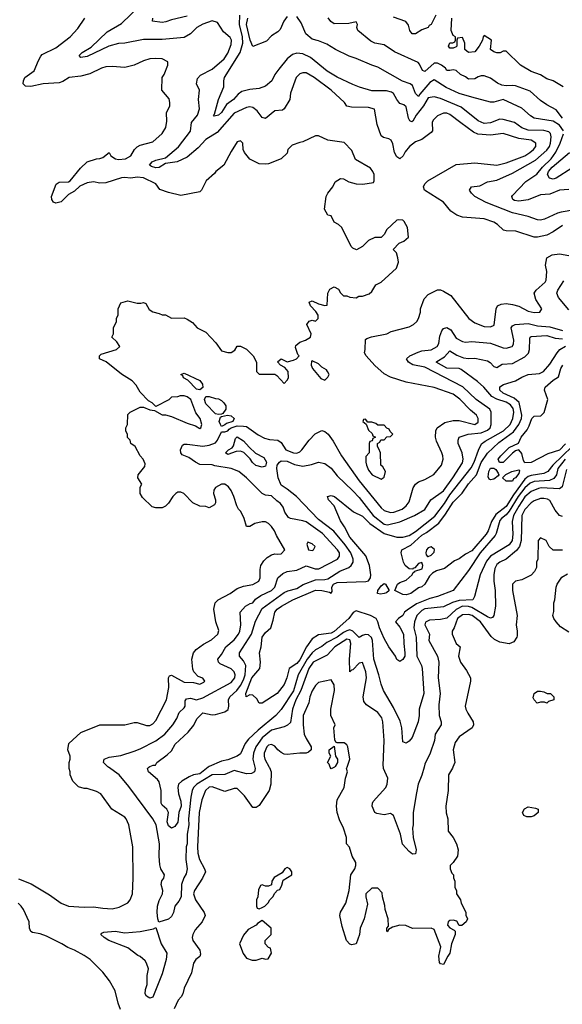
# Model space of a CAD drawing. Header units: inches. Extents: x 2348341 to 2479810, y 460419 to 613669.
# Tile 648 of 656: x 2442038 to 2445509, y 588483 to 594780. Entities that reach past the tile are written whole.
import ezdxf

# ---------------------------------------------------------------- set-up
doc = ezdxf.new("R2010")
doc.units = ezdxf.units.IN
doc.header["$MEASUREMENT"] = 0
doc.layers.add('C4548', color=7, linetype='Continuous')
doc.layers.add('C4549', color=7, linetype='Continuous')

msp = doc.modelspace()

# ---------------------------------------------------------------- linework, layer by layer
at = {"layer": 'C4548', "color": 2}
for points, elevation in [([(2442030, 589286), (2442112.8, 589252.8), (2442230, 589182.8), (2442304.7, 589130), (2442350, 589110.8), (2442450, 589104), (2442510, 589106.8), (2442570, 589097.3), (2442630, 589094), (2442675.5, 589104.5), (2442730, 589131.3), (2442744, 589150), (2442759, 589190), (2442764, 589290), (2442761.2, 589490), (2442737.2, 589630), (2442719, 589670), (2442710, 589679), (2442628.7, 589730), (2442558, 589830), (2442530, 589844), (2442470, 589862), (2442450, 589862), (2442414.6, 589874.6), (2442378, 589910), (2442362, 589950), (2442362, 589970), (2442355.3, 589990), (2442355.3, 590000)], 70), ([(2443541.4, 590000), (2443544, 589990), (2443541, 589970), (2443520.5, 589959.5), (2443490, 589957.6), (2443410, 589978), (2443350, 589951.8), (2443270, 589951.3), (2443170.5, 589890), (2443150.5, 589870), (2443140.5, 589850), (2443132.3, 589807.7), (2443118.7, 589670), (2443120.3, 589630), (2443110.3, 589570), (2443108.8, 589510), (2443104.2, 589490), (2443100.3, 589410), (2443110.6, 589349.4), (2443103.5, 589316.5), (2443088.1, 589291.9), (2443073.4, 589250), (2443070.4, 589170), (2443057.2, 589142.8), (2443030.7, 589110), (2443022.8, 589070), (2443010, 589044), (2442990, 589026.6), (2442928.7, 589008.7), (2442921.2, 589030), (2442917, 589070), (2442919.6, 589110), (2442930, 589146), (2442952.7, 589190), (2442954.5, 589210), (2442942.4, 589250), (2442948.3, 589271.7), (2442960.7, 589290), (2442964.5, 589310), (2442940.7, 589350), (2442934, 589374), (2442929.6, 589430.4), (2442931.6, 589510), (2442911.4, 589631.4), (2442890, 589668.7), (2442736.6, 589876.6), (2442675.3, 589950), (2442605.9, 590000)], 66), ([(2443244.1, 590000), (2443190, 589957.6), (2443150, 589949.7), (2443121.5, 589938.5), (2443074.8, 589910), (2443054.8, 589890), (2443050.7, 589870), (2443054, 589830), (2443070, 589782), (2443070.4, 589750), (2443055.5, 589710), (2443050, 589648.7), (2443030, 589619), (2443010, 589609), (2442990, 589624), (2442980.7, 589650), (2442989.2, 589710), (2442979, 589730), (2442950, 589757.2), (2442942.9, 589770), (2442943.7, 589850), (2442930, 589906), (2442920.4, 589920.4), (2442862, 589970), (2442855.3, 589990), (2442865.3, 590000)], 62), ([(2443634.4, 590000), (2443636.5, 589996.5), (2443646.4, 589970), (2443644.9, 589890), (2443634, 589850), (2443570, 589755.3), (2443550, 589742), (2443530, 589742), (2443476.6, 589816.6), (2443430, 589862), (2443410, 589864), (2443350, 589844), (2443270, 589874), (2443250, 589871.8), (2443226, 589850), (2443203.7, 589790), (2443185.7, 589710), (2443175.5, 589490), (2443178, 589450), (2443188, 589410), (2443221, 589350), (2443226, 589330), (2443207.3, 589290), (2443156.3, 589210), (2443150.6, 589190), (2443162.8, 589150), (2443218, 589070), (2443224.7, 589050), (2443204.7, 589010), (2443159.9, 588960.1), (2443144.9, 588930), (2443142, 588910), (2443145.5, 588890), (2443190.5, 588830), (2443195.5, 588804.5), (2443190.5, 588789.5), (2443164.7, 588770), (2443150, 588746), (2443136.9, 588683.1), (2443090, 588586), (2443082, 588550), (2443072, 588530), (2443052, 588510), (2443025.4, 588454.6)], 70), ([(2444051.3, 590000), (2444030, 589988), (2444025.2, 590000)], 70), ([(2444809, 590000), (2444806.4, 589993.6), (2444781, 589950), (2444778, 589850), (2444764.7, 589750), (2444766.4, 589706.4), (2444776, 589670), (2444778, 589590), (2444811.3, 589550), (2444832, 589510), (2444842, 589470), (2444838, 589430), (2444811.3, 589390), (2444791.3, 589370), (2444791.3, 589350), (2444802, 589322), (2444812, 589310), (2444812.7, 589292.7), (2444822, 589270), (2444822, 589230), (2444832, 589210), (2444832, 589190), (2444858, 589150), (2444862, 589130), (2444891.6, 589071.6), (2444892.7, 589052.7), (2444902, 589030), (2444894, 589010), (2444867.3, 588987.3), (2444850, 588986), (2444834, 589014), (2444810, 589022), (2444790, 589019), (2444778, 589010), (2444774.8, 588990), (2444790, 588971), (2444818, 588958), (2444822.8, 588950), (2444823, 588930), (2444800.5, 588870), (2444790.5, 588809.5), (2444776, 588790), (2444750, 588738), (2444730, 588742), (2444724, 588750), (2444719, 588790), (2444732.7, 588850), (2444690, 588962), (2444670, 588969), (2444550, 588968), (2444507.3, 588987.3), (2444470, 588988), (2444423.6, 588976.4), (2444398, 588962), (2444390, 588946), (2444386, 588950), (2444386, 588970), (2444398, 588982), (2444395.3, 589030), (2444375.3, 589090), (2444374.6, 589114.6), (2444358, 589170), (2444356.4, 589196.4), (2444330, 589226), (2444290, 589226), (2444252, 589190), (2444252, 589170), (2444263.6, 589123.6), (2444241, 589030), (2444216, 588970), (2444211.1, 588928.9), (2444191.3, 588868.7), (2444163.1, 588863.1), (2444150, 588868), (2444128.7, 588890), (2444100.9, 588980.9), (2444087, 589050), (2444090, 589071.3), (2444123.7, 589130), (2444146, 589210), (2444157.2, 589310), (2444181.2, 589350), (2444189.2, 589370), (2444189.1, 589389.1), (2444164, 589430), (2444148.9, 589488.9), (2444128.7, 589510), (2444128.7, 589550), (2444108.9, 589608.9), (2444083.1, 589663.1), (2444068.7, 589710), (2444064, 589750), (2444068.7, 589790), (2444114, 589870), (2444122, 589930), (2444135.3, 589970), (2444128.7, 589990), (2444132.1, 590000)], 70), ([(2444624.9, 590000), (2444610, 589948), (2444586.8, 589890), (2444576, 589836), (2444556, 589710), (2444556, 589630), (2444551, 589610), (2444556, 589550), (2444574.8, 589470), (2444570, 589446), (2444550, 589444), (2444530, 589459.3), (2444486.9, 589506.9), (2444473.6, 589570), (2444429.4, 589689.4), (2444410, 589704), (2444370, 589695.1), (2444322.9, 589702.9), (2444309, 589710), (2444293.2, 589750), (2444294, 589770), (2444300.2, 589779.8), (2444379.3, 589870), (2444389.4, 589890.6), (2444392.3, 589930), (2444366, 589990), (2444364.3, 590000)], 66), ([(2442684, 588450), (2442669, 588490), (2442649, 588570), (2442612.5, 588632.5), (2442570, 588688), (2442490, 588768.7), (2442450, 588795.3), (2442390, 588828.7), (2442345.6, 588845.6), (2442308, 588870), (2442210, 588919), (2442170, 588933.2), (2442121.2, 588941.2), (2442110, 588948), (2442101.2, 588970), (2442098, 589010), (2442062, 589090), (2442048.7, 589110), (2442028, 589130)], 70)]:
    msp.add_lwpolyline(points, dxfattribs=dict(at, elevation=elevation))
for points, elevation in [([(2445310, 589680.9), (2445281.5, 589681.5), (2445262, 589690), (2445254, 589710), (2445266.8, 589733.2), (2445290, 589746.8), (2445336.9, 589736.9), (2445354, 589730), (2445354, 589710), (2445330, 589689.3)], 70), ([(2443750, 589358), (2443734, 589350), (2443716.9, 589323.1), (2443666, 589294), (2443652, 589270), (2443650, 589246), (2443630, 589238), (2443610, 589238), (2443590, 589246), (2443578, 589242), (2443565.4, 589214.6), (2443562, 589170), (2443552, 589150), (2443554, 589110), (2443558, 589098), (2443570, 589094), (2443590, 589102), (2443606, 589110), (2443628.4, 589131.6), (2443638, 589150), (2443658, 589170), (2443670, 589194), (2443687.3, 589212.7), (2443702, 589218), (2443715.3, 589244.7), (2443724, 589276), (2443778, 589310), (2443778, 589330), (2443766, 589350)], 74), ([(2442870, 588522), (2442850, 588534), (2442842, 588550), (2442842.9, 588577.1), (2442853.2, 588610), (2442853.2, 588666.8), (2442862, 588710), (2442850, 588746), (2442840.4, 588760.4), (2442810, 588788), (2442794.6, 588794.6), (2442730, 588844), (2442608, 588890), (2442578, 588910), (2442558, 588930), (2442563.1, 588936.9), (2442576.4, 588943.6), (2442650, 588950.6), (2442710, 588940.7), (2442810, 588947.7), (2442895.3, 588964.7), (2442910, 588974), (2442943, 588870), (2442978.8, 588810), (2442976.3, 588770), (2442950, 588678), (2442890, 588529)], 66), ([(2443590, 589018), (2443559.6, 589000.4), (2443550, 588988), (2443499.6, 588960.4), (2443470, 588926), (2443444.7, 588870), (2443468.1, 588808.1), (2443490, 588778), (2443525.4, 588765.4), (2443550, 588764.7), (2443590, 588778), (2443610, 588772), (2443627.3, 588772.7), (2443648, 588810), (2443642, 588842), (2443630, 588846), (2443608, 588870), (2443608.4, 588891.6), (2443646, 588930), (2443646, 588970)], 74)]:
    msp.add_lwpolyline(points, close=True, dxfattribs=dict(at, elevation=elevation))
at = {"layer": 'C4549', "color": 2}
for points, elevation in [([(2445510, 593464.5), (2445450, 593423.7), (2445410, 593402.7), (2445350.6, 593389.4), (2445329.4, 593389.4), (2445211.6, 593428.4), (2445150, 593429), (2445133.6, 593433.6), (2445094, 593470), (2445070, 593485.2), (2445010, 593506), (2444870, 593516), (2444835.3, 593530), (2444795.5, 593555.5), (2444750, 593614), (2444628, 593690), (2444622, 593710), (2444628.7, 593730), (2444648.7, 593750), (2444830, 593854.8), (2444950, 593864.9), (2445090, 593850.4), (2445150, 593863.8), (2445269, 593910), (2445301.2, 593930), (2445325.2, 593950), (2445339.3, 593970), (2445339, 593990), (2445310, 594009.3), (2445230, 594019.6), (2445131.5, 594051.5), (2445050, 594041.3), (2444968.5, 594048.5), (2444941.5, 594061.5), (2444859.3, 594119.3), (2444790, 594174.5), (2444770, 594182), (2444750, 594182), (2444710, 594166), (2444682, 594138), (2444676.8, 594123.2), (2444678.8, 594070), (2444670, 594059), (2444610, 594014), (2444570, 593999), (2444531, 593970), (2444504.2, 593935.8), (2444490.3, 593909.7), (2444469.4, 593889.4), (2444450, 593902), (2444436, 593930), (2444425.6, 593985.6), (2444414, 594010), (2444398.6, 594018.6), (2444365.6, 594025.6), (2444350, 594038), (2444324, 594110), (2444308.7, 594208.7), (2444270, 594219), (2444161.2, 594221.2), (2444130, 594228), (2444115.3, 594250), (2444029.6, 594329.7), (2443922.7, 594410), (2443870, 594439.5), (2443850, 594441.2), (2443830, 594434), (2443806.8, 594410), (2443770.8, 594310), (2443766, 594270), (2443730.9, 594209.1), (2443718.8, 594201.2), (2443670, 594197.2), (2443610, 594149), (2443590, 594155.3), (2443558, 594198), (2443530, 594219.3), (2443510, 594222.7), (2443490, 594218), (2443410, 594181.2), (2443301.1, 594058.9), (2443230, 594014.5), (2443179.9, 593960.1), (2443110, 593901.6), (2443046, 593870), (2442970, 593859.3), (2442930, 593835.1), (2442910, 593833.3), (2442881, 593841), (2442869.2, 593850), (2442886, 593870), (2442910, 593882), (2442970, 593897.3), (2443054, 593966), (2443130, 594066), (2443136.6, 594123.4), (2443176, 594170), (2443189.3, 594210), (2443181.2, 594270), (2443189, 594330), (2443169.2, 594370), (2443176, 594404), (2443194.5, 594425.5), (2443270, 594463.8), (2443347, 594530), (2443370, 594566), (2443390, 594622), (2443392.7, 594650), (2443385.6, 594665.6), (2443342.5, 594702.5), (2443302.7, 594762.7), (2443270, 594772), (2443210, 594751.8), (2443171, 594730), (2443130.3, 594689.7), (2443090, 594665.1), (2442950, 594652.7), (2442830, 594652.7), (2442710, 594629.5), (2442670, 594627), (2442608.9, 594611.1), (2442470, 594545.1), (2442430, 594539), (2442419, 594550), (2442437.2, 594570), (2442494.9, 594605.1), (2442596.9, 594703.1), (2442690, 594756), (2442810, 594870.8)], 66), ([(2442355.3, 590000), (2442355.3, 590030), (2442362, 590050), (2442362, 590070), (2442346, 590110), (2442352.7, 590150), (2442430, 590222), (2442550, 590271.3), (2442710, 590271.3), (2442770, 590284.7), (2442790, 590284.7), (2442850, 590266.8), (2442870, 590266.8), (2442890, 590276), (2442910, 590298), (2442978, 590430), (2442992, 590510), (2442989.4, 590570), (2442997.2, 590582.8), (2443010, 590587.3), (2443090, 590544), (2443150, 590541), (2443190, 590531.3), (2443216.5, 590543.5), (2443222, 590550), (2443210, 590568), (2443180.2, 590580.2), (2443153.2, 590610), (2443146.6, 590626.6), (2443139.3, 590690), (2443149.3, 590730), (2443167.5, 590752.5), (2443213.4, 590786.6), (2443265.8, 590814.2), (2443305.2, 590850), (2443312.9, 590872.9), (2443293.2, 590930), (2443281.2, 591010), (2443289.5, 591050.5), (2443308.7, 591070), (2443384, 591110), (2443430, 591142), (2443470, 591158), (2443530, 591168.4), (2443569, 591190), (2443577.2, 591210), (2443576.5, 591263.5), (2443581.2, 591290), (2443600.2, 591319.8), (2443620.2, 591339.8), (2443650, 591358), (2443670, 591364.7), (2443690, 591361), (2443710, 591364.7), (2443734, 591390), (2443680.2, 591480.2), (2443668.7, 591510), (2443650, 591538), (2443630, 591558), (2443610, 591568), (2443590, 591568), (2443542.8, 591557.2), (2443510, 591538), (2443490, 591538), (2443474, 591590), (2443453.6, 591633.6), (2443438, 591650), (2443428, 591670), (2443408.7, 591730), (2443390, 591768), (2443372.9, 591792.9), (2443350, 591809), (2443330, 591809), (2443290, 591788), (2443281, 591770), (2443278, 591750), (2443291.3, 591710), (2443291.3, 591690), (2443283.6, 591676.4), (2443250, 591658), (2443230, 591666), (2443190, 591668), (2443146, 591690), (2443088, 591750), (2443070, 591759), (2443050, 591759), (2443038, 591750), (2443018, 591730), (2442990, 591688), (2442971.1, 591668.9), (2442950, 591658), (2442910, 591658), (2442884.7, 591664.7), (2442824.7, 591724.7), (2442809, 591750), (2442809.2, 591790), (2442819, 591810), (2442794, 591850), (2442797.2, 591870), (2442838, 591922), (2442840.4, 591940.4), (2442828, 591970), (2442808, 591990), (2442778, 592050), (2442748.9, 592068.9), (2442746, 592090), (2442728.4, 592108.4), (2442727.3, 592127.3), (2442718, 592150), (2442718, 592170), (2442728, 592190), (2442730, 592254), (2442746, 592270), (2442810, 592302), (2442830, 592302), (2442870, 592284.7), (2442899.6, 592279.6), (2442950, 592252), (2442970, 592252), (2443010, 592242), (2443110, 592198.8), (2443162, 592182), (2443190, 592166), (2443198, 592170), (2443204, 592190), (2443192.3, 592230), (2443165.4, 592265.4), (2443132.3, 592350), (2443110, 592369), (2443090, 592375.3), (2443064.7, 592375.3), (2443047.3, 592367.3), (2443010, 592366), (2442991.6, 592348.4), (2442910, 592306), (2442886, 592330), (2442863.1, 592343.1), (2442810, 592398), (2442783.1, 592443.1), (2442758, 592470), (2442690, 592514), (2442592.3, 592592.3), (2442548, 592610), (2442548, 592630), (2442560.2, 592639.8), (2442658, 592670), (2442678, 592690), (2442660.4, 592720.4), (2442628, 592750), (2442638, 592770), (2442638, 592810), (2442658, 592850), (2442658, 592870), (2442667.3, 592892.7), (2442668, 592930), (2442686, 592970), (2442730, 592981), (2442790, 592966), (2442813.6, 592966.4), (2442830, 592972), (2442844.7, 592964.7), (2442867.1, 592927.1), (2442890, 592911.3), (2442930, 592902), (2442950, 592892), (2442970, 592892), (2443010, 592872), (2443090, 592874), (2443110, 592864.7), (2443143.6, 592843.6), (2443174, 592810), (2443230, 592782), (2443293.7, 592713.7), (2443330, 592662), (2443370, 592651.3), (2443390, 592652), (2443414, 592666), (2443430, 592692), (2443450, 592692), (2443490, 592672), (2443531.1, 592631.1), (2443554, 592590), (2443554, 592530), (2443570, 592514), (2443670, 592512), (2443683.6, 592503.6), (2443730, 592454), (2443750, 592474), (2443758, 592490), (2443755.3, 592530), (2443734.6, 592554.6), (2443706, 592570), (2443688.4, 592591.6), (2443710, 592611.3), (2443750, 592592), (2443790, 592602), (2443808.4, 592611.6), (2443826, 592630), (2443818, 592638), (2443803.1, 592683.1), (2443804.7, 592695.3), (2443830, 592718), (2443866, 592730), (2443898, 592750), (2443902, 592770), (2443875.3, 592830), (2443890, 592851.3), (2443910, 592858), (2443930, 592852), (2443948, 592870), (2443948, 592890), (2443933.2, 592913.2), (2443898, 592950), (2443890, 592974), (2443910, 592982), (2443950, 592962), (2443990, 592952), (2444006, 592954), (2444008.4, 593031.6), (2444023.1, 593056.9), (2444050, 593072), (2444076.9, 593056.9), (2444090, 593034), (2444110, 593014), (2444130, 593014), (2444150, 593004.7), (2444190, 593002), (2444208.4, 593011.6), (2444230, 593012), (2444273.6, 593026.4), (2444290, 593042), (2444316.4, 593083.6), (2444350, 593102), (2444448.7, 593190), (2444462, 593230), (2444458, 593258), (2444448.9, 593288.9), (2444428, 593310), (2444466, 593350), (2444496.4, 593363.6), (2444526, 593390), (2444518, 593450), (2444498, 593490), (2444490, 593498), (2444459.6, 593500.4), (2444450, 593498), (2444383.5, 593436.5), (2444370.9, 593409.1), (2444350, 593388), (2444310, 593388), (2444270, 593368), (2444230, 593328.7), (2444191.6, 593308.4), (2444170, 593318), (2444158, 593330), (2444098, 593450), (2444078, 593470), (2444050, 593486), (2444030, 593526), (2444008.9, 593528.9), (2443988.4, 593568.4), (2443998, 593650), (2444008.7, 593670), (2444042, 593710), (2444056.4, 593743.6), (2444090, 593764.7), (2444110, 593762), (2444143.5, 593743.5), (2444190, 593730.6), (2444232.9, 593727.1), (2444302, 593738), (2444306, 593750), (2444306, 593790), (2444298, 593810), (2444282, 593830), (2444185.6, 593885.6), (2444163.1, 593943.1), (2444113.6, 593993.6), (2444010, 594008.7), (2443950, 594038), (2443930, 594038), (2443850, 593998), (2443830, 593995.3), (2443782, 593978), (2443754, 593950), (2443750, 593926), (2443710.9, 593889.1), (2443630, 593858), (2443610, 593855.3), (2443570, 593858), (2443510, 593888), (2443475.3, 593930), (2443468, 593950), (2443466, 593990), (2443450, 594006), (2443430, 593998), (2443390, 593938), (2443344.7, 593850), (2443292, 593810), (2443283.6, 593796.4), (2443232, 593750), (2443202, 593690), (2443190, 593678), (2443070, 593655.3), (2442990, 593674), (2442934.6, 593694.6), (2442908.7, 593730), (2442830, 593769.6), (2442790, 593773.3), (2442750, 593765.6), (2442708.2, 593771.8), (2442690, 593769.5), (2442590, 593735.6), (2442550, 593734), (2442510, 593742.4), (2442470, 593736.9), (2442423.9, 593716.1), (2442390, 593682.9), (2442350, 593662.9), (2442304, 593616), (2442270, 593607.3), (2442254, 593614), (2442243.7, 593630), (2442242, 593650), (2442271.8, 593728.2), (2442290, 593740.7), (2442350, 593744), (2442362, 593750), (2442428, 593830), (2442469.1, 593870.9), (2442529.1, 593890.9), (2442550, 593891.3), (2442570, 593898), (2442610, 593931.3), (2442622, 593910), (2442652, 593890), (2442670, 593884.9), (2442715.3, 593890), (2442749, 593910), (2442773.2, 593950), (2442790, 593966.8), (2442810, 593977.3), (2442890, 593998), (2442950, 594051.3), (2442973.2, 594090), (2442979, 594130), (2442976.4, 594183.6), (2442998, 594230), (2442998, 594250), (2442993.6, 594273.6), (2442948.4, 594328.4), (2442948.7, 594410), (2442962, 594430), (2442986, 594490), (2442986, 594510), (2442948.7, 594528.7), (2442910, 594532.7), (2442870, 594529), (2442830, 594517.2), (2442770.6, 594489.4), (2442710, 594474), (2442630, 594481.2), (2442590, 594479), (2442562, 594470), (2442487.1, 594432.9), (2442430, 594419), (2442354, 594410), (2442315.3, 594384.7), (2442290, 594375.3), (2442188.9, 594368.9), (2442110, 594351.8), (2442075.1, 594355.1), (2442061.2, 594370), (2442062.7, 594390), (2442072.3, 594410), (2442130, 594452), (2442158, 594518), (2442172.7, 594547.3), (2442182.7, 594557.3), (2442270, 594601), (2442362, 594670), (2442410, 594724.7), (2442454, 594790)], 70), ([(2443110, 594802.7), (2443010, 594779.3), (2442974, 594766), (2442950, 594762.4), (2442888, 594770), (2442889, 594790)], 62), ([(2445590, 593563.7), (2445502, 593550), (2445477.3, 593542.7), (2445396.1, 593503.9), (2445370, 593498), (2445350, 593499.5), (2445290, 593522), (2445190, 593543.7), (2445022, 593610), (2444949.4, 593649.4), (2444928, 593670), (2444915.3, 593690), (2444928, 593710), (2444982, 593718), (2445030, 593742.8), (2445090, 593754), (2445190, 593799.3), (2445338.2, 593881.8), (2445410, 593944.9), (2445426.6, 593970), (2445434.3, 593990), (2445438.4, 594030), (2445433.1, 594053.1), (2445423.3, 594063.3), (2445391.2, 594071.2), (2445290, 594073), (2445250, 594087.6), (2445203, 594123), (2445130, 594142), (2445110, 594143.7), (2445050, 594119.3), (2445010, 594116), (2444970, 594132.7), (2444861.3, 594221.3), (2444730, 594277), (2444690, 594286.6), (2444650, 594279.5), (2444620.3, 594230), (2444574, 594170), (2444554, 594130), (2444546.8, 594126.8), (2444533.2, 594133.2), (2444525.2, 594150), (2444510, 594222), (2444494.8, 594234.8), (2444470, 594244), (2444449.6, 594269.6), (2444430, 594308.7), (2444417.5, 594317.5), (2444384.1, 594324.1), (2444290, 594326), (2444211, 594349), (2444170, 594366), (2444070, 594412.7), (2444004, 594450), (2443898.6, 594538.6), (2443850, 594560.9), (2443810, 594566), (2443783.4, 594556.6), (2443750, 594529.2), (2443695.9, 594464.1), (2443670.6, 594429.4), (2443651.3, 594390), (2443610, 594355.3), (2443570, 594339), (2443510, 594333.2), (2443459.8, 594320.2), (2443435.5, 594304.5), (2443404.9, 594270), (2443362.2, 594237.8), (2443330, 594186), (2443310, 594169.4), (2443283.1, 594163.1), (2443278, 594170), (2443284, 594176), (2443309.6, 594270), (2443344.2, 594350), (2443344.5, 594390), (2443349.3, 594410), (2443449.6, 594570), (2443465.4, 594630), (2443463.5, 594670), (2443445.1, 594750), (2443446, 594810)], 62), ([(2443750, 594799.5), (2443727, 594770), (2443703.4, 594716.6), (2443690, 594702.7), (2443650, 594677.2), (2443617, 594643), (2443530, 594609), (2443513.3, 594650), (2443489.8, 594750), (2443496.9, 594790)], 58), ([(2445516.3, 594070), (2445490, 594106.3), (2445450, 594131.1), (2445329.5, 594149.5), (2445304.8, 594164.8), (2445250, 594213.2), (2445130, 594269.3), (2445070, 594253.2), (2445050, 594253.2), (2444930, 594285.1), (2444848.5, 594308.5), (2444765.5, 594345.5), (2444690, 594394.5), (2444662, 594378), (2444596.7, 594303.3), (2444590, 594289.3), (2444570, 594309), (2444550, 594359), (2444535.3, 594370), (2444486.7, 594386.7), (2444330, 594477.2), (2444290, 594489), (2444190, 594532.7), (2444146.3, 594546.3), (2444058, 594590), (2444003.2, 594623.2), (2443950, 594645.2), (2443910, 594656), (2443869.3, 594690), (2443839.3, 594759.3), (2443810, 594801.2)], 58), ([(2445509.6, 594150), (2445470, 594202.7), (2445410, 594235.1), (2445370, 594262.7), (2445303.3, 594323.3), (2445210, 594356), (2445190, 594359.5), (2445150, 594356.9), (2445122, 594362), (2445094.2, 594374.2), (2445050, 594405.2), (2445010, 594422), (2444990, 594422), (2444970, 594415.3), (2444950, 594401.2), (2444910, 594399), (2444890, 594415.3), (2444858, 594430), (2444830, 594455.3), (2444810, 594459), (2444790, 594454), (2444770, 594455.3), (2444761.2, 594470), (2444736, 594490), (2444710, 594502), (2444690, 594502.7), (2444630, 594448.7), (2444626, 594450), (2444615.3, 594455.3), (2444596.2, 594496.2), (2444586.3, 594506.3), (2444435.5, 594575.5), (2444370, 594619.3), (2444310, 594629.4), (2444283.3, 594643.3), (2444202, 594710), (2444195.3, 594730), (2444198, 594750), (2444190, 594766), (2444143.5, 594756.5), (2444050, 594754), (2444029.3, 594769.3), (2444011.9, 594791.9)], 54), ([(2444700.7, 594810), (2444670, 594748.7), (2444658, 594742), (2444651.3, 594730), (2444610, 594715.3), (2444570, 594689.2), (2444549, 594690), (2444534, 594710), (2444524.7, 594744.7), (2444508.9, 594768.9), (2444430, 594795.3)], 50), ([(2445514, 594350), (2445450, 594389.3), (2445410, 594402.7), (2445370, 594427), (2445310, 594449.5), (2445242, 594490), (2445150, 594578), (2445130, 594578), (2445111.3, 594568.7), (2445090, 594569), (2445070, 594575.3), (2445048.7, 594590), (2445055.3, 594650), (2445010, 594678), (2445002, 594670), (2444998, 594650), (2444978, 594610), (2444950, 594574), (2444910, 594569.2), (2444886, 594590), (2444886, 594630), (2444870, 594666), (2444838, 594662), (2444834, 594650), (2444834, 594610), (2444830, 594606), (2444810, 594598), (2444790, 594598), (2444782, 594610), (2444790, 594631.3), (2444808, 594632), (2444822, 594638), (2444826, 594650), (2444826, 594670), (2444810, 594678), (2444799, 594710), (2444802.7, 594790)], 50), ([(2445550, 593693.2), (2445490, 593688.7), (2445430, 593665.2), (2445370, 593659.3), (2445290, 593627.6), (2445230, 593619.5), (2445203.8, 593623.8), (2445193.2, 593630), (2445186, 593650), (2445190, 593656), (2445275.5, 593744.5), (2445347, 593793), (2445382.2, 593837.8), (2445438.4, 593890), (2445467.2, 593932.8), (2445494.7, 593990), (2445516.2, 594050)], 58), ([(2445568.9, 593831.1), (2445470, 593765.7), (2445450, 593759.8), (2445426.3, 593766.3), (2445415.1, 593790), (2445421, 593810), (2445444.2, 593835.8), (2445555.1, 593930)], 54), ([(2442605.9, 590000), (2442602.5, 590002.5), (2442575.3, 590030), (2442578, 590050), (2442610, 590062.8), (2442685.6, 590074.4), (2442770, 590102.8), (2442810, 590117.3), (2442910, 590167.7), (2442966, 590210), (2443018, 590270), (2443042.7, 590310), (2443059.3, 590350), (2443090, 590378), (2443096, 590390), (2443097, 590423), (2443104.4, 590435.6), (2443130, 590441.6), (2443170, 590430.6), (2443210, 590442), (2443390, 590540.5), (2443414, 590570), (2443417, 590590), (2443409.3, 590610), (2443390, 590629.3), (2443320.1, 590660.1), (2443309.3, 590670), (2443306, 590690), (2443330, 590721), (2443356, 590770), (2443410, 590814), (2443438, 590850), (2443446.6, 590870), (2443453.2, 590910), (2443449, 590990), (2443482, 591030), (2443512.7, 591047.3), (2443530, 591051.3), (2443547, 591073), (2443581.7, 591098.3), (2443649.6, 591130.3), (2443669.3, 591150), (2443690, 591211.3), (2443721.5, 591238.5), (2443750, 591250.6), (2443810, 591259.1), (2443870, 591286.8), (2443927.6, 591267.6), (2443952.4, 591267.6), (2444071.1, 591328.9), (2444084.5, 591350), (2444082.9, 591370), (2444071.8, 591390), (2443974.2, 591494.2), (2443870, 591567.6), (2443850, 591575.6), (2443770, 591589.4), (2443757, 591597), (2443733.2, 591630), (2443723.2, 591663.2), (2443706.3, 591686.3), (2443682.5, 591702.5), (2443650, 591734), (2443610, 591739.3), (2443590, 591749.4), (2443489.4, 591850), (2443439.3, 591890), (2443390, 591909.6), (2443286, 591926), (2443270, 591934), (2443190, 591936), (2443162, 591950), (2443120.2, 591980.2), (2443077.2, 591997.2), (2443069.4, 592009.4), (2443066, 592030), (2443080.2, 592059.8), (2443090, 592066), (2443110, 592066), (2443210, 592052.7), (2443250, 592058), (2443290, 592074.8), (2443302.7, 592090), (2443330, 592144.7), (2443350, 592144), (2443370, 592150.7), (2443378, 592162), (2443390, 592168.8), (2443430, 592183), (2443470, 592181), (2443490, 592178), (2443564.5, 592124.5), (2443604.5, 592104.5), (2443635.2, 592095.2), (2443690, 592091), (2443710, 592076), (2443741, 592030), (2443790, 592010.7), (2443810, 592008), (2443830, 592016), (2443844, 592030), (2443890, 592091.3), (2443929.3, 592130.7), (2443970, 592152), (2443990, 592146), (2444011, 592130), (2444043.5, 592083.5), (2444096.3, 591990), (2444210.4, 591830), (2444350, 591658), (2444370, 591641.6), (2444410, 591628.4), (2444430.6, 591630.6), (2444485.2, 591650), (2444509.4, 591670), (2444530, 591696), (2444554.2, 591785.8), (2444569.6, 591810.4), (2444590, 591824.9), (2444630, 591839.1), (2444687.7, 591872.3), (2444736, 591930), (2444747, 591970), (2444744.5, 591990), (2444739.5, 592010), (2444703.9, 592083.9), (2444698, 592110), (2444699.3, 592150), (2444709.2, 592170), (2444757.2, 592202.8), (2444810, 592217), (2444850, 592216.5), (2444950, 592190.8), (2444970, 592206), (2444971.8, 592230), (2444959.3, 592250), (2444922, 592282), (2444853.2, 592353.2), (2444810, 592385.6), (2444690, 592427.3), (2444510, 592462.7), (2444410, 592494), (2444370, 592515.3), (2444310, 592568.7), (2444254, 592630), (2444244, 592650), (2444248.7, 592670), (2444250, 592734), (2444258, 592742), (2444289.1, 592750.9), (2444386, 592770), (2444413.6, 592786.4), (2444530, 592816), (2444558, 592830), (2444578, 592850), (2444588.7, 592870), (2444602, 592910), (2444602, 592930), (2444624.7, 592995.3), (2444650, 593022), (2444710, 593052), (2444730, 593052), (2444750, 593044.7), (2444796.8, 593016.8), (2444910.8, 592870), (2444950, 592840.7), (2445010, 592817.3), (2445050, 592816), (2445072.7, 592827.3), (2445085.2, 592930), (2445095.3, 592950), (2445118.6, 592961.4), (2445150, 592964), (2445190, 592959.1), (2445230, 592947.3), (2445290, 592915.5), (2445330, 592908), (2445366, 592910), (2445378, 592930), (2445339.3, 592990), (2445329.2, 593030), (2445342, 593050), (2445399.3, 593100.7), (2445405.6, 593114.4), (2445409.3, 593170), (2445400.9, 593210), (2445410, 593256), (2445443.6, 593276.4), (2445490, 593281.6), (2445550, 593272.4)], 66), ([(2445550, 592924), (2445483.6, 593003.6), (2445474.7, 593030), (2445479.7, 593050), (2445519.7, 593110)], 62), ([(2442865.3, 590000), (2442870, 590004.7), (2442892, 590012), (2442908, 590012), (2442915.3, 590030), (2442982, 590078), (2443010, 590104.7), (2443032.9, 590147.1), (2443116.6, 590223.4), (2443151.6, 590268.4), (2443172.1, 590307.9), (2443210, 590346.8), (2443270, 590334.9), (2443290, 590336.4), (2443350, 590353), (2443371, 590369), (2443376.9, 590390), (2443374.7, 590430), (2443382.4, 590450), (2443426.3, 590490), (2443450, 590522.4), (2443470, 590558), (2443481.5, 590590), (2443485.1, 590650), (2443470, 590679), (2443444, 590710), (2443444, 590730), (2443521.6, 590850), (2443546.6, 590933.4), (2443590, 591013.4), (2443730, 591116.4), (2443752.6, 591127.4), (2443810, 591142), (2443851.3, 591168.7), (2443930, 591197.1), (2443990, 591198.7), (2444010, 591204.6), (2444086.7, 591253.3), (2444143, 591277), (2444159.3, 591290), (2444172, 591310), (2444171.6, 591330), (2444156.3, 591370), (2444121, 591421), (2444048.1, 591508.1), (2443950, 591582.7), (2443809.2, 591730), (2443750, 591778), (2443710, 591803.7), (2443691.3, 591850), (2443682.4, 591910), (2443685.1, 591930), (2443699.5, 591950), (2443710, 591958.4), (2443750, 591955.8), (2443795.8, 591935.8), (2443850, 591924.9), (2443905.6, 591934.4), (2443950, 591950.7), (2443990, 591941), (2444030, 591910.8), (2444070, 591862.8), (2444170, 591767.3), (2444210, 591724), (2444299.3, 591610), (2444370, 591554.4), (2444391.2, 591548.8), (2444470, 591568.2), (2444564, 591610), (2444630, 591646.8), (2444668.7, 591710), (2444750, 591767.7), (2444809.6, 591850), (2444870, 591946), (2444874, 591970), (2444869.4, 592009.4), (2444842, 592070), (2444842, 592090), (2444848.7, 592110), (2444906, 592130), (2444990, 592136.9), (2445030, 592154.4), (2445047.3, 592170), (2445054, 592190), (2445053.2, 592270), (2445045.2, 592290), (2444957.2, 592350), (2444872.9, 592432.9), (2444630, 592557.4), (2444552.3, 592572.3), (2444526, 592590), (2444513.2, 592610), (2444534, 592630), (2444586, 592654), (2444610, 592662), (2444670, 592668.5), (2444709.2, 592690), (2444719.5, 592710), (2444724.8, 592755.2), (2444738, 592790), (2444750, 592804), (2444769.5, 592810.5), (2444795.8, 592795.8), (2444830, 592744), (2444870, 592722.8), (2444890, 592718), (2444930, 592721), (2445049.5, 592710.5), (2445130, 592680.5), (2445150, 592679.1), (2445188.7, 592690), (2445196.2, 592703.8), (2445198.4, 592730), (2445182.9, 592810), (2445190, 592822.8), (2445208, 592830), (2445290, 592836.4), (2445350, 592822.6), (2445430, 592816), (2445510, 592792)], 62), ([(2445527.1, 591970), (2445479.6, 591910), (2445471.4, 591868.6), (2445454.7, 591845.3), (2445427.8, 591832.2), (2445330, 591827.4), (2445303.6, 591816.4), (2445270, 591786.9), (2445225.8, 591730), (2445170, 591636.9), (2445150, 591612.6), (2445119.1, 591590), (2445110, 591577.2), (2445086.7, 591493.3), (2445079.5, 591480.5), (2444984.4, 591370), (2444910, 591257.2), (2444810.5, 591129.5), (2444711.3, 591090), (2444660.8, 591079.2), (2444576.9, 591043.1), (2444516.2, 591003.8), (2444500.7, 590990), (2444490, 590969.2), (2444461, 590950), (2444442, 590930), (2444470, 590894.8), (2444493.4, 590850), (2444494.8, 590790), (2444502.8, 590730), (2444501, 590710), (2444490, 590688), (2444470, 590675.3), (2444450, 590688.7), (2444441.2, 590710), (2444399, 590770), (2444370, 590822), (2444339.6, 590890), (2444329.6, 590929.6), (2444319, 590950), (2444282, 590970), (2444190, 590999), (2444170.9, 590989.1), (2444144, 590950), (2444050, 590866.9), (2444030, 590857.4), (2443950, 590845.1), (2443910, 590820.9), (2443872.2, 590770), (2443830, 590687), (2443810, 590662.9), (2443761, 590630), (2443746.8, 590570), (2443730, 590528), (2443684.7, 590470), (2443589.2, 590409.2), (2443569.4, 590409.4), (2443555.5, 590435.5), (2443530, 590459), (2443510, 590462), (2443486, 590450), (2443485.2, 590470), (2443523.5, 590570), (2443575.1, 590630), (2443578, 590670), (2443572.7, 590730), (2443582.7, 590770), (2443589.5, 590830), (2443610, 590861), (2443644, 590890), (2443660.2, 590939.8), (2443669.6, 590990), (2443686, 591010), (2443712.7, 591030), (2443785.2, 591070), (2443930, 591131.8), (2443970.2, 591130.2), (2444019, 591119), (2444030, 591111.3), (2444038, 591122), (2444035.6, 591150), (2444045.6, 591170), (2444070, 591180.9), (2444252.1, 591187.9), (2444268.9, 591191.1), (2444282, 591210), (2444284, 591230), (2444275.1, 591290), (2444251.5, 591351.5), (2444149.7, 591470), (2444116, 591536), (2444090, 591574), (2444049.3, 591670), (2444014, 591710), (2444008, 591730), (2444030, 591737.3), (2444051, 591730), (2444173.3, 591633.3), (2444230, 591604.4), (2444278.9, 591558.9), (2444370, 591493.1), (2444450, 591470.4), (2444490, 591470.4), (2444530, 591482), (2444570, 591506), (2444694.5, 591605.5), (2444754.7, 591685.3), (2444790, 591742), (2444925.9, 591914.1), (2444945.1, 591950), (2444972.8, 592027.2), (2444993.1, 592066.9), (2445015.6, 592084.4), (2445132, 592150), (2445174.7, 592190), (2445192.6, 592230), (2445199.7, 592270), (2445194.2, 592294.2), (2445176.8, 592316.8), (2445150, 592333.5), (2445090, 592352.6), (2445058, 592370), (2445006.6, 592430), (2444966.7, 592466.7), (2444862.5, 592542.5), (2444849.4, 592549.4), (2444770, 592552.3), (2444702, 592590), (2444705.6, 592594.4), (2444755.5, 592624.5), (2444790, 592662), (2444835.2, 592635.2), (2444878, 592618), (2444910, 592612.7), (2444950, 592615.5), (2445030, 592598.8), (2445048, 592588), (2445070, 592561), (2445090, 592556), (2445123.7, 592576.3), (2445190, 592580.5), (2445270, 592622.8), (2445291.7, 592648.3), (2445299.3, 592670), (2445302, 592738), (2445304, 592750), (2445310, 592754), (2445410, 592759.3), (2445463.8, 592743.8), (2445510, 592739.6)], 58), ([(2445571.8, 592050), (2445448, 591932), (2445415.8, 591890), (2445390, 591877.7), (2445310, 591865.6), (2445290, 591858.7), (2445270, 591841.7), (2445197.8, 591742.2), (2445150, 591665.7), (2445083.5, 591616.5), (2445056.5, 591570), (2445034.7, 591510), (2445022.8, 591490), (2444930, 591383.5), (2444890, 591361.6), (2444850, 591332), (2444820.3, 591319.7), (2444756, 591270), (2444705.1, 591254.9), (2444679.3, 591240.7), (2444658.5, 591221.5), (2444630, 591169.2), (2444610, 591153.2), (2444590, 591146.6), (2444541, 591110), (2444510, 591100.9), (2444490, 591104.5), (2444438, 591130), (2444455.3, 591170), (2444470, 591181), (2444510, 591194.8), (2444548.7, 591230), (2444554.6, 591245.4), (2444566, 591250), (2444566, 591254), (2444611.9, 591268.1), (2444617.2, 591290), (2444610, 591308), (2444590, 591302), (2444566, 591274), (2444554, 591270), (2444554, 591266), (2444530, 591268.7), (2444504, 591290), (2444494, 591310), (2444479, 591370), (2444482, 591390), (2444540.2, 591419.8), (2444610, 591483.1), (2444640.1, 591499.9), (2444719.8, 591560.2), (2444762.2, 591617.8), (2444810, 591694.9), (2444867.8, 591752.2), (2444908.8, 591811.2), (2444959.7, 591870), (2444990, 591948.4), (2445030, 592008.5), (2445103.3, 592076.7), (2445196.6, 592143.4), (2445231.1, 592190), (2445248.3, 592230), (2445251, 592250), (2445232.6, 592332.6), (2445200.4, 592360.4), (2445130, 592392.3), (2445109.6, 592410), (2445110, 592431), (2445132.1, 592447.9), (2445210, 592470.6), (2445250, 592494), (2445290, 592510.6), (2445362.5, 592517.5), (2445389, 592530), (2445430, 592576.3), (2445475.1, 592650), (2445492.7, 592670), (2445528.5, 592691.5)], 54), ([(2445530, 592067.3), (2445490, 592027.8), (2445416.9, 592003.1), (2445310, 591948.7), (2445270, 591946), (2445261.2, 591961.2), (2445250, 592006), (2445230, 592028), (2445210, 592022), (2445190, 592008.7), (2445130, 591948), (2445107.3, 591947.3), (2445098, 591970), (2445115.3, 591990), (2445170, 592044.7), (2445228.9, 592071.1), (2445246, 592110), (2445283.3, 592156.7), (2445297.2, 592182.8), (2445313.2, 592230), (2445330, 592244), (2445372.5, 592247.5), (2445392.7, 592267.3), (2445417.2, 592350), (2445396, 592410), (2445399.3, 592430), (2445450, 592474), (2445484.7, 592495.3), (2445499.3, 592550), (2445513.2, 592570)], 50), ([(2445535.8, 591904.2), (2445508.5, 591791.5), (2445490, 591779.5), (2445374.4, 591785.6), (2445357.5, 591782.5), (2445310, 591762), (2445270, 591727.8), (2445230, 591669.6), (2445197.3, 591610), (2445189, 591570), (2445193.6, 591490), (2445188.4, 591450), (2445170, 591422), (2445050.5, 591350), (2445023.2, 591316.8), (2444984.4, 591230), (2444947.3, 591090), (2444936, 591070), (2444850, 591065.6), (2444807.3, 591052.7), (2444750, 591025.1), (2444630, 591011.3), (2444610, 591002), (2444579.5, 590970), (2444563.1, 590930), (2444559.5, 590890), (2444574.9, 590830), (2444578.3, 590710), (2444607.4, 590650), (2444611.6, 590630), (2444622.8, 590470), (2444594, 590370), (2444594, 590330), (2444586.8, 590290), (2444547.7, 590190), (2444530, 590166), (2444510, 590153.2), (2444490, 590162), (2444483.6, 590250), (2444472.7, 590292.7), (2444430, 590382), (2444365.2, 590490), (2444349.5, 590529.5), (2444336, 590590), (2444303.6, 590690), (2444295.4, 590810), (2444288.3, 590828.3), (2444270, 590845.1), (2444250, 590847.6), (2444230, 590842), (2444210, 590829.3), (2444169.8, 590869.8), (2444150, 590877.4), (2444130, 590871.2), (2444110, 590861.5), (2444069.5, 590830.6), (2444003.6, 590796.4), (2443970, 590771.5), (2443930, 590749.6), (2443910, 590731.6), (2443877.6, 590690), (2443820.3, 590590), (2443790, 590487.6), (2443710, 590369.3), (2443677.3, 590330), (2443563.2, 590236.8), (2443502.2, 590177.8), (2443481.6, 590150), (2443450, 590085.2), (2443430.4, 590069.6), (2443370, 590047.3), (2443330, 590038), (2443250, 590004.7), (2443244.1, 590000)], 62), ([(2445510, 591603.7), (2445490, 591609.3), (2445462.8, 591642.8), (2445430, 591704), (2445414, 591714), (2445390, 591718.4), (2445370, 591717.6), (2445330, 591703.6), (2445310, 591689.5), (2445270, 591647), (2445250.4, 591610), (2445245.3, 591450), (2445234.4, 591410), (2445215.3, 591384.7), (2445150, 591329.6), (2445109, 591311), (2445090, 591295.1), (2445077.1, 591270), (2445070.5, 591230), (2445070.5, 591190), (2445079.1, 591130), (2445082, 591030), (2445070.5, 590969.5), (2445062.8, 590957.2), (2445050, 590952.7), (2445030, 590962), (2444930, 591021.6), (2444910, 591027.9), (2444871.3, 591028.7), (2444830, 591007.1), (2444770, 590953), (2444730, 590943), (2444659.5, 590940.5), (2444633.2, 590926.8), (2444630.5, 590910), (2444659.1, 590850), (2444654.8, 590810), (2444710.7, 590710), (2444718.8, 590670), (2444716, 590570), (2444728.7, 590470), (2444718.3, 590398.3), (2444721.3, 590330), (2444733.4, 590290), (2444734, 590270), (2444696, 590210), (2444690.8, 590170), (2444662.8, 590090), (2444630, 590018), (2444624.9, 590000)], 66), ([(2445510, 591388), (2445450, 591388), (2445426, 591410), (2445406, 591450), (2445370, 591466), (2445354, 591450), (2445352, 591330), (2445344.7, 591310), (2445343.6, 591276.4), (2445332, 591250), (2445310, 591228), (2445250, 591198), (2445210, 591188.7), (2445191.3, 591170), (2445191.1, 591128.9), (2445221, 590970), (2445214, 590910), (2445221, 590870), (2445219.8, 590840.2), (2445218, 590830), (2445198, 590802), (2445170, 590788.7), (2445110, 590799.3), (2445076.2, 590816.2), (2445054.5, 590834.5), (2444985.2, 590930), (2444932.7, 590970), (2444910, 590976.9), (2444870, 590974.3), (2444839.1, 590950), (2444816.3, 590890), (2444804, 590870), (2444804, 590850), (2444830, 590791.3), (2444856, 590770), (2444846, 590710), (2444858, 590670), (2444896.8, 590616.8), (2444921, 590570), (2444921, 590550), (2444886.8, 590390), (2444891, 590370), (2444904, 590344), (2444938, 590290), (2444942, 590270), (2444932, 590250), (2444850, 590194), (2444823.4, 590156.6), (2444810.8, 590110), (2444821, 590030), (2444809, 590000)], 70), ([(2445550, 590862), (2445498, 590898), (2445468.7, 590930), (2445455.3, 590950), (2445449, 590970), (2445454.6, 590994.6), (2445455.3, 591050), (2445462, 591070), (2445468.7, 591150), (2445475.3, 591170), (2445505.2, 591214.8), (2445543.1, 591236.9)], 70), ([(2444364.3, 590000), (2444362.7, 590010), (2444369.4, 590170), (2444360.7, 590290), (2444354.2, 590314.1), (2444330, 590349.2), (2444257.2, 590397.2), (2444240.2, 590420.2), (2444236, 590450), (2444256.9, 590570), (2444253.3, 590610), (2444230, 590669), (2444210, 590665.2), (2444170, 590622.7), (2444159.6, 590620.4), (2444149.6, 590609.6), (2444148, 590690), (2444157.2, 590790), (2444150, 590813.6), (2444130, 590818.9), (2444053.4, 590770), (2444004.9, 590715.1), (2443915.5, 590670), (2443886.9, 590630), (2443835.6, 590490), (2443804.9, 590430), (2443784.2, 590370), (2443770, 590285.2), (2443752.1, 590267.9), (2443730, 590257), (2443650, 590235.1), (2443590, 590187.8), (2443548.5, 590130), (2443534.6, 590090), (2443528.7, 590050), (2443541.4, 590000)], 66), ([(2444132.1, 590000), (2444149.2, 590050), (2444137.2, 590130), (2444130, 590142), (2444114.2, 590154.2), (2444070, 590155.3), (2444060.2, 590160.2), (2444054, 590174), (2444048, 590250), (2444055.3, 590270), (2444028.7, 590330), (2444028.7, 590370), (2444052, 590490), (2444050, 590526), (2444030, 590558), (2443950, 590542), (2443930, 590522), (2443910, 590488.7), (2443894.8, 590450), (2443886.8, 590410), (2443850.8, 590330), (2443850.8, 590270), (2443858.8, 590210), (2443870, 590182), (2443902, 590130), (2443902, 590110), (2443885.4, 590094.6), (2443870.9, 590089.1), (2443830, 590089.2), (2443750, 590079.5), (2443730, 590082.7), (2443710, 590092.7), (2443689.4, 590109.4), (2443670, 590134), (2443650, 590144), (2443630, 590139.3), (2443618.8, 590130), (2443602, 590090), (2443602, 590070), (2443605.5, 590050), (2443634.4, 590000)], 70), ([(2444025.2, 590000), (2444018, 590018), (2444008, 590030), (2444028, 590070), (2444018, 590090), (2444018, 590110), (2444050, 590134), (2444058, 590070), (2444070.7, 590050.7), (2444070.9, 590029.1), (2444056.9, 590003.1), (2444051.3, 590000)], 70)]:
    msp.add_lwpolyline(points, dxfattribs=dict(at, elevation=elevation))
for points, elevation in [([(2443910, 592598), (2443904.7, 592595.3), (2443902, 592570), (2443912, 592550), (2443965.4, 592485.4), (2443990, 592474), (2444010, 592494), (2444018, 592510), (2444008, 592530), (2444000.4, 592540.4), (2443970, 592558), (2443950, 592578)], 70), ([(2443190, 592412.7), (2443170, 592418), (2443114.8, 592474.8), (2443086.6, 592490), (2443082, 592502), (2443069.2, 592510.8), (2443090, 592518.8), (2443190, 592472.4), (2443207.7, 592450), (2443210, 592428.7)], 66), ([(2443310, 592255.3), (2443290, 592259), (2443230, 592324), (2443221.2, 592350), (2443229.2, 592370.8), (2443250, 592370.8), (2443290, 592357.3), (2443310, 592355.5), (2443330, 592344.9), (2443344.9, 592330), (2443356.3, 592310), (2443356, 592290), (2443338, 592262), (2443330, 592258)], 66), ([(2443330, 592178), (2443322, 592190), (2443315.3, 592210), (2443323.1, 592236.9), (2443330, 592242), (2443368.4, 592251.6), (2443390, 592246), (2443411, 592230), (2443402, 592210), (2443361.6, 592198.4), (2443350, 592188.7)], 66), ([(2444250, 592226), (2444238, 592222), (2444234, 592210), (2444254, 592194), (2444270, 592154), (2444292.7, 592132.7), (2444298, 592118), (2444314, 592110), (2444298, 592102), (2444292.7, 592087.3), (2444278, 592082), (2444274, 592070), (2444274, 592010), (2444252.7, 591987.3), (2444251.3, 591950), (2444256, 591930), (2444270, 591898), (2444292, 591870), (2444350, 591842), (2444370, 591854), (2444378, 591890), (2444360.4, 591920.4), (2444348, 591930), (2444346, 592010), (2444336.4, 592036.4), (2444326, 592050), (2444326, 592070), (2444342, 592078), (2444347.3, 592092.7), (2444370, 592094), (2444387.3, 592112.7), (2444410, 592114), (2444426, 592130), (2444407.3, 592147.3), (2444402, 592162), (2444387.3, 592167.3), (2444370, 592186), (2444330, 592186), (2444316.4, 592196.4), (2444290, 592206), (2444266, 592206)], 70), ([(2443590, 591918.4), (2443548.3, 591928.3), (2443527.2, 591947.2), (2443512.2, 591972.3), (2443471.1, 592011.1), (2443450, 592019.6), (2443422.4, 592017.6), (2443370, 591999), (2443355.3, 592010), (2443374, 592030), (2443397.7, 592042.3), (2443405.3, 592054.7), (2443418.6, 592101.4), (2443430, 592113), (2443470, 592086.7), (2443505.1, 592045.1), (2443546.8, 592006.8), (2443599.4, 591979.4), (2443618, 591950), (2443610, 591925.2)], 62), ([(2445050, 591838), (2445042, 591842), (2445035.3, 591855.3), (2445039, 591890), (2445050, 591911.3), (2445072, 591912), (2445083.6, 591903.6), (2445099.6, 591879.6), (2445102, 591870), (2445098, 591862), (2445070, 591842)], 50), ([(2445150, 591828), (2445126, 591850), (2445148.4, 591871.6), (2445186, 591890), (2445230, 591902), (2445236, 591896), (2445230, 591878), (2445210, 591849), (2445196.9, 591843.1), (2445190, 591828.7)], 50), ([(2443882, 591438), (2443874, 591426), (2443886, 591390), (2443910, 591386), (2443918, 591390), (2443928, 591410), (2443910, 591428)], 70), ([(2444670, 591408.7), (2444650, 591402), (2444641, 591390), (2444636, 591370), (2444638, 591358), (2444646.4, 591346.4), (2444650, 591346), (2444670, 591356), (2444690, 591374), (2444692.1, 591392.1)], 54), ([(2444346, 591106), (2444328, 591110), (2444329.3, 591130), (2444350, 591158.8), (2444370, 591174), (2444378, 591170), (2444402, 591130), (2444385.4, 591114.6), (2444370, 591109.3)], 54), ([(2445410, 590408.7), (2445395.3, 590415.3), (2445370, 590415.3), (2445349.1, 590409.1), (2445328, 590430), (2445323.1, 590443.1), (2445329.1, 590470.9), (2445350, 590484.7), (2445370, 590484.7), (2445390, 590482), (2445411.6, 590471.6), (2445434, 590470), (2445454, 590450), (2445454, 590430), (2445421, 590419)], 70)]:
    msp.add_lwpolyline(points, close=True, dxfattribs=dict(at, elevation=elevation))

doc.saveas('drawing.dxf')
